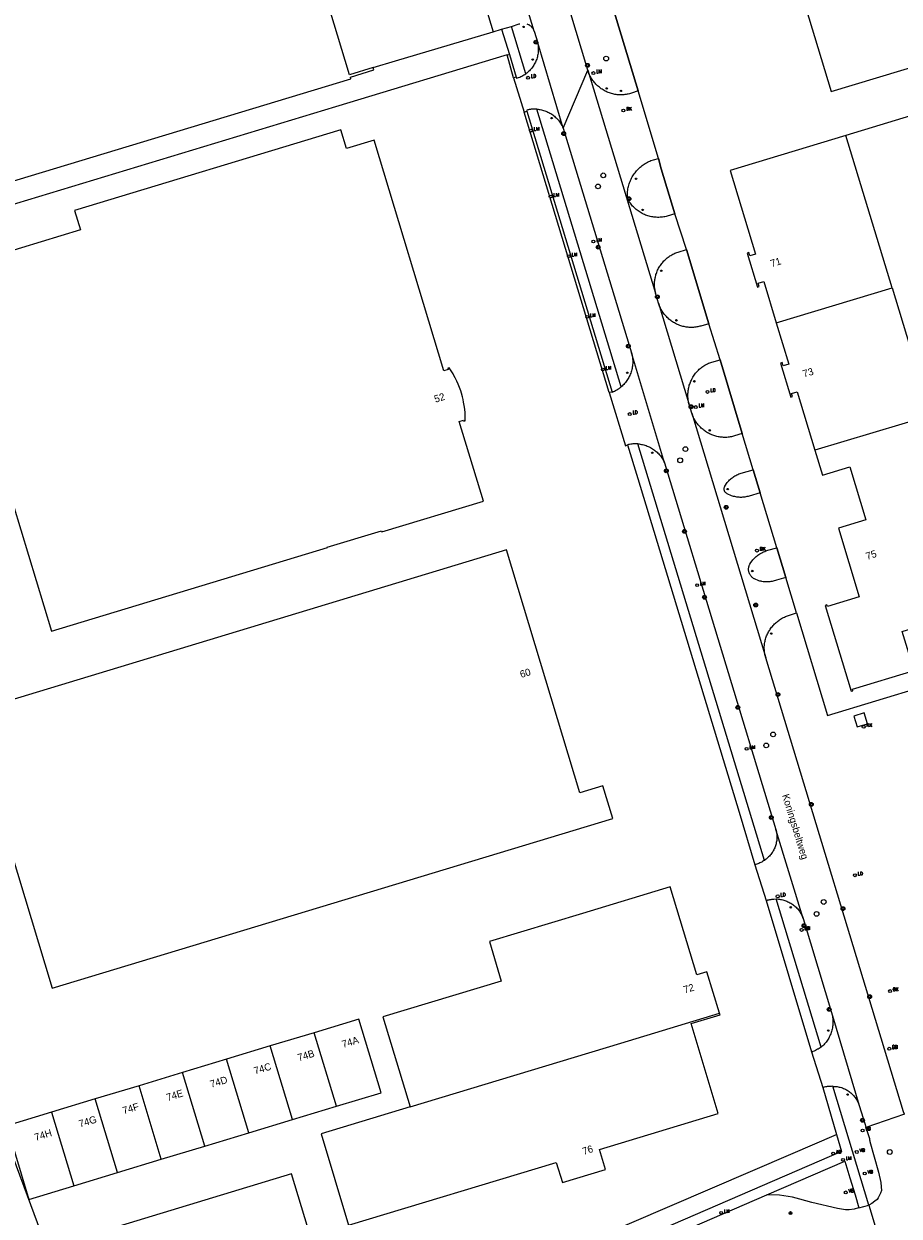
# Model space of a CAD drawing. Header units: metres. Extents: x 138165 to 154469, y 480134 to 494189.
# Tile 626 of 656: x 147363 to 147516, y 486841 to 487048. Entities that reach past the tile are written whole.
import ezdxf

# ---------------------------------------------------------------- set-up
doc = ezdxf.new("R2010")
doc.units = ezdxf.units.M
doc.header["$LTSCALE"] = 0.001
doc.header["$MEASUREMENT"] = 0
for name, color, linetype, lineweight in [('Level 5', 7, 'Continuous', 0), ('TOP-L-terrein schutting raster hek leuning', 7, 'Continuous', 0), ('TOP-L-topo objecten punt', 7, 'Continuous', 0), ('TOP-L-topo objecten vlak', 7, 'Continuous', 0), ('TOP-T-topo huisnummering naamgeving', 7, 'Continuous', 0), ('TOP-V-verharding beton', 7, 'Continuous', 0)]:
    doc.layers.add(name, color=color, linetype=linetype, lineweight=lineweight)
doc.styles.add('Style-INTL_ISO', font='INTL_ISO.shx')
doc.styles.add('Style-STANDARD', font='STANDARD.shx')

# ---------------------------------------------------------------- blocks, each defined once
blk = doc.blocks.new('24')
at = {"layer": 'TOP-L-topo objecten punt', "color": 7, "linetype": 'Continuous', "lineweight": 0}
for radius in [0.025, 0.0182, 0.0115, 0.005]:
    blk.add_circle((0, 0), radius, dxfattribs=at)
blk = doc.blocks.new('39')
at = {"layer": 'TOP-L-topo objecten punt', "color": 7, "linetype": 'Continuous', "lineweight": 0}
for p, q in [((0.0175, 0.0175), (-0.0175, 0.0175)), ((-0.0175, 0.0175), (-0.0175, -0.0175)), ((0.0175, 0.0175), (0.0175, -0.0175)), ((0.0175, -0.0175), (-0.0175, -0.0175))]:
    blk.add_line(p, q, dxfattribs=at)
blk.add_circle((0, 0), 0.0332, dxfattribs=at)
blk = doc.blocks.new('*U13')
at = {"layer": 'Level 5', "color": 7, "linetype": 'Continuous', "lineweight": 0}
blk.add_circle((0, 0), 0.0415, dxfattribs=at)
blk = doc.blocks.new('150')
at = {"layer": 'Level 5', "color": 7, "linetype": 'Continuous', "lineweight": 0}
blk.add_blockref('*U13', (0, 0), dxfattribs=at)
blk = doc.blocks.new('72')
at = {"layer": 'TOP-L-topo objecten punt', "color": 7, "linetype": 'Continuous', "lineweight": 0}
blk.add_circle((0, 0), 0.025, dxfattribs=at)
at = {"layer": 'TOP-L-topo objecten punt', "color": 7, "linetype": 'Continuous', "lineweight": 0, "style": 'Style-STANDARD'}
blk.add_text('BK', height=0.06, dxfattribs=at).set_placement((0.0483, 0))
blk = doc.blocks.new('121')
at = {"layer": 'TOP-L-topo objecten punt', "color": 7, "linetype": 'Continuous', "lineweight": 0}
blk.add_circle((0, 0), 0.025, dxfattribs=at)
at = {"layer": 'TOP-L-topo objecten punt', "color": 7, "linetype": 'Continuous', "lineweight": 0, "style": 'Style-STANDARD'}
blk.add_text('LD', height=0.06, dxfattribs=at).set_placement((0.0483, 0))
blk = doc.blocks.new('10')
at = {"layer": 'TOP-L-topo objecten punt', "linetype": 'Continuous', "lineweight": 0}
blk.add_circle((0, 0), 0.0125, dxfattribs=at)
blk = doc.blocks.new('16')
at = {"layer": 'TOP-L-topo objecten punt', "color": 7, "linetype": 'Continuous', "lineweight": 0}
blk.add_circle((0, 0), 0.025, dxfattribs=at)
at = {"layer": 'TOP-L-topo objecten punt', "color": 7, "linetype": 'Continuous', "lineweight": 0, "style": 'Style-STANDARD'}
blk.add_text('LM', height=0.06, dxfattribs=at).set_placement((0.0483, 0))
blk = doc.blocks.new('119')
at = {"layer": 'TOP-L-topo objecten punt', "color": 7, "linetype": 'Continuous', "lineweight": 0}
blk.add_circle((0, 0), 0.025, dxfattribs=at)
at = {"layer": 'TOP-L-topo objecten punt', "color": 7, "linetype": 'Continuous', "lineweight": 0, "style": 'Style-STANDARD'}
blk.add_text('KK', height=0.06, dxfattribs=at).set_placement((0.0483, 0))
blk = doc.blocks.new('14')
at = {"layer": 'TOP-L-topo objecten punt', "color": 7, "linetype": 'Continuous', "lineweight": 0}
blk.add_circle((0, 0), 0.025, dxfattribs=at)
at = {"layer": 'TOP-L-topo objecten punt', "color": 7, "linetype": 'Continuous', "lineweight": 0, "style": 'Style-STANDARD'}
blk.add_text('VB', height=0.06, dxfattribs=at).set_placement((0.0483, 0))
blk = doc.blocks.new('175')
at = {"layer": 'TOP-L-topo objecten punt', "color": 7, "linetype": 'Continuous', "lineweight": 0}
blk.add_circle((0, 0), 0.025, dxfattribs=at)
at = {"layer": 'TOP-L-topo objecten punt', "color": 7, "linetype": 'Continuous', "lineweight": 0, "style": 'Style-STANDARD'}
blk.add_text('SB', height=0.06, dxfattribs=at).set_placement((0.0483, 0))
blk = doc.blocks.new('11')
at = {"layer": 'TOP-L-topo objecten punt', "color": 7, "linetype": 'Continuous', "lineweight": 0}
blk.add_circle((0, 0), 0.025, dxfattribs=at)
at = {"layer": 'TOP-L-topo objecten punt', "color": 7, "linetype": 'Continuous', "lineweight": 0, "style": 'Style-STANDARD'}
blk.add_text('AB', height=0.06, dxfattribs=at).set_placement((0.0483, 0))

msp = doc.modelspace()

# ---------------------------------------------------------------- linework, layer by layer
at = {"layer": 'TOP-L-terrein schutting raster hek leuning', "flags": 128}
msp.add_lwpolyline([(147497.77, 486945.93), (147495.89, 486952.11), (147494.33, 486957.27), (147491.43, 486966.85), (147490.25, 486970.84), (147488.34, 486977.14), (147484.49, 486989.98), (147482.55, 486996.24), (147478.66, 487009.16), (147476.61, 487015.35), (147474.23, 487023.19), (147473.75, 487024.97), (147473.74, 487024.99), (147470.25, 487036.73), (147457.16, 487079.79), (147454.88, 487087.4), (147452.17, 487096.26), (147450.24, 487102.84)], dxfattribs=at)
at = {"layer": 'TOP-L-topo objecten vlak', "flags": 128}
for points in [[(147497.77, 486945.93), (147503.15, 486928.1), (147519.99, 486933.18), (147563.85, 487181.63)], [(147404.28, 487120.45), (147396.28, 487118.03), (147394.72, 487123.16), (147313.25, 487098.49), (147338.77, 487014.19), (147420.25, 487038.86), (147420.17, 487039.13), (147424.27, 487040.38), (147424.15, 487040.79), (147420.04, 487039.54), (147409.93, 487072.95), (147406.29, 487084.98), (147414.28, 487087.4), (147404.28, 487120.45)], [(147503.82, 487036.61), (147540.18, 487047.62), (147552.7, 487118.54), (147485.2, 487098.1), (147503.82, 487036.61)], [(147452.12, 487047.16), (147436.47, 487098.72)], [(147431.99, 487091.28), (147431.88, 487091.25), (147435.2, 487080.41), (147434.92, 487080.3), (147444.99, 487047), (147446.48, 487047.46)], [(147457.16, 487079.79), (147470.25, 487036.73)], [(147461.47, 487040.33), (147452.08, 487071.52), (147451.87, 487072.22)], [(147446.48, 487047.46), (147448.18, 487047.95)], [(147446.48, 487047.46), (147447.82, 487043.07)], [(147448.18, 487047.95), (147449.52, 487048.39), (147449.63, 487048.43)], [(147450.69, 487039.73), (147448.18, 487047.95)], [(147450.85, 487048.41), (147450.96, 487048.37), (147451.08, 487048.32), (147451.19, 487048.27), (147451.3, 487048.2), (147451.4, 487048.13), (147451.5, 487048.06), (147451.59, 487047.98), (147451.68, 487047.89), (147451.76, 487047.8), (147451.84, 487047.7), (147451.91, 487047.6), (147451.97, 487047.49), (147452.03, 487047.39), (147452.08, 487047.27), (147452.12, 487047.16)], [(147452.12, 487047.16), (147452.75, 487045.09)], [(147452.75, 487045.09), (147452.79, 487044.89), (147452.82, 487044.69), (147452.84, 487044.49), (147452.86, 487044.29), (147452.86, 487044.08), (147452.86, 487043.88), (147452.85, 487043.68), (147452.84, 487043.48), (147452.81, 487043.28), (147452.78, 487043.08), (147452.74, 487042.88), (147452.7, 487042.68), (147452.64, 487042.49), (147452.58, 487042.29), (147452.51, 487042.1), (147452.43, 487041.92), (147452.35, 487041.73), (147452.26, 487041.55), (147452.16, 487041.38), (147452.06, 487041.2), (147451.95, 487041.03), (147451.83, 487040.87), (147451.71, 487040.71), (147451.58, 487040.55), (147451.44, 487040.4), (147451.3, 487040.26), (147451.16, 487040.11), (147451.01, 487039.98), (147450.85, 487039.85), (147450.69, 487039.73)], [(147457.16, 487030.28), (147452.75, 487045.09)], [(147447.42, 487043.03), (147417.56, 487033.96), (147306.54, 487000.32), (147305.67, 487000.01)], [(147447.42, 487043.03), (147447.82, 487043.07)], [(147448.57, 487039.03), (147447.42, 487043.03)], [(147447.82, 487043.07), (147449, 487039.16)], [(147457.16, 487030.28), (147461.47, 487040.33)], [(147461.47, 487040.33), (147473.26, 487001.57)], [(147470.25, 487036.73), (147469.06, 487036.34), (147468.89, 487036.29), (147468.7, 487036.23), (147468.51, 487036.19), (147468.32, 487036.15), (147468.13, 487036.12), (147467.93, 487036.09), (147467.74, 487036.07), (147467.54, 487036.05), (147467.35, 487036.05), (147467.15, 487036.04), (147466.98, 487036.05), (147466.78, 487036.06), (147466.59, 487036.08), (147466.39, 487036.1), (147466.2, 487036.13), (147466.01, 487036.17), (147465.81, 487036.22), (147465.62, 487036.27), (147465.43, 487036.32), (147465.24, 487036.39), (147465.03, 487036.46), (147464.85, 487036.54), (147464.67, 487036.62), (147464.49, 487036.71), (147464.32, 487036.8), (147464.12, 487036.91), (147463.96, 487037.02), (147463.79, 487037.13), (147463.63, 487037.25), (147463.48, 487037.37), (147463.32, 487037.49), (147463.17, 487037.63), (147463.03, 487037.76), (147462.88, 487037.92), (147462.74, 487038.07), (147462.61, 487038.22), (147462.49, 487038.37), (147462.35, 487038.55), (147462.24, 487038.71), (147462.13, 487038.88), (147462.03, 487039.04), (147461.93, 487039.22), (147461.84, 487039.39), (147461.76, 487039.57), (147461.67, 487039.77), (147461.59, 487039.96), (147461.53, 487040.15), (147461.47, 487040.33)], [(147449, 487039.16), (147448.57, 487039.03)], [(147448.57, 487039.03), (147450.42, 487033.07)], [(147449, 487039.16), (147449.06, 487038.96), (147449.25, 487039.02), (147449.44, 487039.09), (147449.63, 487039.16), (147449.81, 487039.24), (147450, 487039.32), (147450.17, 487039.42), (147450.35, 487039.52), (147450.52, 487039.62), (147450.69, 487039.73)], [(147500.96, 486974.22), (147502.28, 486969.87), (147507.07, 486971.32), (147509.84, 486962.15), (147505.06, 486960.7), (147508.68, 486948.72), (147503.15, 486947.05), (147503.06, 486947.34), (147502.76, 486947.24), (147507.28, 486932.3), (147507.58, 486932.4), (147507.5, 486932.68), (147518.23, 486935.93), (147516.17, 486942.73), (147521.98, 486944.49), (147538.62, 487038.77), (147506.33, 487028.99)], [(147473.75, 487024.97), (147473.74, 487024.99), (147470.25, 487036.73)], [(147450.42, 487033.07), (147450.84, 487033.19)], [(147465.2, 486984.25), (147450.42, 487033.07)], [(147452.62, 487033.57), (147452.51, 487033.58), (147452.39, 487033.59), (147452.27, 487033.59), (147452.16, 487033.59), (147451.92, 487033.58), (147451.81, 487033.57), (147451.69, 487033.56), (147451.59, 487033.54), (147451.48, 487033.53), (147451.36, 487033.51), (147451.25, 487033.48), (147451.13, 487033.46), (147451.02, 487033.43), (147450.91, 487033.4), (147450.8, 487033.36), (147450.84, 487033.19)], [(147450.84, 487033.19), (147465.68, 486984.34)], [(147452.62, 487033.57), (147452.82, 487033.56), (147453.01, 487033.53), (147453.21, 487033.5), (147453.4, 487033.46), (147453.59, 487033.41), (147453.78, 487033.36), (147453.97, 487033.3), (147454.15, 487033.23), (147454.34, 487033.15), (147454.52, 487033.07), (147454.69, 487032.98), (147454.86, 487032.89), (147455.03, 487032.79), (147455.2, 487032.68), (147455.36, 487032.57), (147455.52, 487032.45), (147455.67, 487032.33), (147455.82, 487032.2), (147455.96, 487032.06), (147456.1, 487031.92), (147456.23, 487031.78), (147456.36, 487031.63), (147456.48, 487031.47), (147456.6, 487031.31), (147456.71, 487031.15), (147456.81, 487030.98), (147456.91, 487030.81), (147457, 487030.64), (147457.09, 487030.46), (147457.16, 487030.28)], [(147467.26, 486985.25), (147452.62, 487033.57)], [(147439.97, 486982.01), (147439.87, 486982.62), (147439.77, 486983.08), (147439.67, 486983.54), (147439.5, 486984.14), (147439.36, 486984.59), (147439.15, 486985.17), (147438.92, 486985.75), (147438.68, 486986.27), (147438.4, 486986.83), (147438.18, 486987.24), (147438.03, 486987.51), (147437.7, 486988.04), (147437.33, 486988.58), (147437.11, 486988.51), (147437.18, 486988.3), (147436.43, 486988.07), (147424.29, 487028.16), (147419.51, 487026.71), (147418.52, 487029.98), (147372.2, 487015.96), (147373.23, 487012.56), (147349.23, 487005.29)], [(147457.16, 487030.28), (147469.08, 486991.19)], [(147506.33, 487028.99), (147486.22, 487022.91), (147490.63, 487008.35), (147489.67, 487008.06), (147489.5, 487008.64), (147489.19, 487008.54), (147490.99, 487002.61), (147491.29, 487002.7), (147491.12, 487003.28), (147492.08, 487003.57), (147494.24, 486996.41)], [(147514.39, 487002.48), (147506.33, 487028.99)], [(147476.61, 487015.35), (147475.29, 487014.95), (147475.08, 487014.89), (147474.88, 487014.85), (147474.67, 487014.81), (147474.46, 487014.78), (147474.24, 487014.76), (147474.03, 487014.75), (147473.82, 487014.74), (147473.61, 487014.74), (147473.39, 487014.75), (147473.18, 487014.76), (147472.97, 487014.79), (147472.76, 487014.82), (147472.55, 487014.85), (147472.34, 487014.9), (147472.14, 487014.95), (147471.93, 487015.01), (147471.73, 487015.08), (147471.53, 487015.15), (147471.33, 487015.23), (147471.14, 487015.32), (147470.95, 487015.42), (147470.76, 487015.52), (147470.58, 487015.63), (147470.4, 487015.74), (147470.22, 487015.86), (147470.05, 487015.99), (147469.89, 487016.12), (147469.73, 487016.26), (147469.57, 487016.4), (147469.42, 487016.55), (147469.27, 487016.71), (147469.13, 487016.87), (147469, 487017.03), (147468.87, 487017.2), (147468.74, 487017.38), (147468.63, 487017.56), (147468.52, 487017.74), (147468.41, 487017.92), (147468.39, 487018.14), (147468.38, 487018.36), (147468.38, 487018.59), (147468.38, 487018.81), (147468.39, 487019.03), (147468.4, 487019.25), (147468.43, 487019.47), (147468.46, 487019.69), (147468.5, 487019.91), (147468.55, 487020.12), (147468.61, 487020.34), (147468.67, 487020.55), (147468.74, 487020.76), (147468.82, 487020.97), (147468.9, 487021.17), (147468.99, 487021.37), (147469.09, 487021.57), (147469.19, 487021.77), (147469.3, 487021.96), (147469.42, 487022.14), (147469.55, 487022.33), (147469.68, 487022.51), (147469.81, 487022.68), (147469.95, 487022.85), (147470.1, 487023.01), (147470.26, 487023.17), (147470.42, 487023.33), (147470.58, 487023.48), (147470.75, 487023.62), (147470.92, 487023.76), (147471.1, 487023.89), (147471.29, 487024.01), (147471.47, 487024.13), (147471.66, 487024.24), (147471.86, 487024.34), (147472.06, 487024.44), (147472.26, 487024.53), (147472.46, 487024.62), (147472.67, 487024.69), (147472.88, 487024.76), (147473.75, 487024.97)], [(147473.75, 487024.97), (147474.23, 487023.19), (147476.61, 487015.35)], [(147478.66, 487009.16), (147476.61, 487015.35)], [(147473.26, 487001.57), (147473.22, 487001.72), (147473.19, 487001.89), (147473.16, 487002.06), (147473.13, 487002.23), (147473.11, 487002.39), (147473.09, 487002.56), (147473.08, 487002.73), (147473.07, 487002.91), (147473.07, 487003.08), (147473.08, 487003.26), (147473.08, 487003.41), (147473.1, 487003.58), (147473.11, 487003.76), (147473.13, 487003.91), (147473.16, 487004.08), (147473.19, 487004.25), (147473.23, 487004.42), (147473.28, 487004.61), (147473.33, 487004.8), (147473.4, 487004.99), (147473.46, 487005.17), (147473.54, 487005.36), (147473.61, 487005.54), (147473.7, 487005.71), (147473.79, 487005.89), (147473.89, 487006.06), (147473.99, 487006.23), (147474.1, 487006.39), (147474.21, 487006.55), (147474.33, 487006.71), (147474.45, 487006.86), (147474.58, 487007.01), (147474.71, 487007.16), (147474.85, 487007.3), (147474.99, 487007.43), (147475.14, 487007.56), (147475.29, 487007.69), (147475.44, 487007.81), (147475.6, 487007.92), (147475.76, 487008.03), (147475.91, 487008.13), (147476.08, 487008.23), (147476.25, 487008.32), (147476.43, 487008.41), (147476.61, 487008.49), (147476.79, 487008.57), (147476.97, 487008.64), (147477.16, 487008.71), (147478.66, 487009.16)], [(147478.66, 487009.16), (147482.55, 486996.24)], [(147473.77, 486999.81), (147473.26, 487001.57)], [(147494.24, 486996.41), (147514.39, 487002.48)], [(147514.39, 487002.48), (147521.14, 486980.29), (147500.96, 486974.22)], [(147305.67, 487000.01), (147333.83, 486924.59), (147354.06, 486871.03), (147379.71, 486802.01)], [(147473.77, 486999.81), (147479.05, 486982.34)], [(147482.55, 486996.24), (147481.13, 486995.84), (147480.94, 486995.79), (147480.77, 486995.75), (147480.61, 486995.71), (147480.41, 486995.68), (147480.24, 486995.65), (147480.05, 486995.63), (147479.85, 486995.61), (147479.68, 486995.6), (147479.5, 486995.6), (147479.31, 486995.6), (147479.11, 486995.61), (147478.94, 486995.62), (147478.77, 486995.64), (147478.57, 486995.67), (147478.4, 486995.7), (147478.21, 486995.74), (147478.02, 486995.78), (147477.83, 486995.84), (147477.64, 486995.9), (147477.45, 486995.96), (147477.27, 486996.03), (147477.08, 486996.11), (147476.91, 486996.19), (147476.73, 486996.28), (147476.56, 486996.38), (147476.39, 486996.48), (147476.22, 486996.58), (147476.05, 486996.69), (147475.89, 486996.81), (147475.74, 486996.93), (147475.59, 486997.06), (147475.44, 486997.19), (147475.3, 486997.33), (147475.16, 486997.47), (147475.02, 486997.61), (147474.89, 486997.76), (147474.77, 486997.92), (147474.65, 486998.08), (147474.54, 486998.24), (147474.43, 486998.4), (147474.33, 486998.57), (147474.23, 486998.74), (147474.14, 486998.92), (147474.05, 486999.1), (147473.97, 486999.28), (147473.91, 486999.44), (147473.84, 486999.63), (147473.77, 486999.81)], [(147484.49, 486989.98), (147482.55, 486996.24)], [(147494.24, 486996.41), (147496.42, 486989.21), (147495.47, 486988.92), (147495.29, 486989.49), (147494.99, 486989.4), (147496.78, 486983.47), (147497.09, 486983.56), (147496.92, 486984.13), (147497.87, 486984.42), (147500.96, 486974.22)], [(147469.08, 486991.19), (147469.13, 486990.98), (147469.18, 486990.78), (147469.21, 486990.57), (147469.24, 486990.36), (147469.27, 486990.15), (147469.28, 486989.94), (147469.29, 486989.73), (147469.29, 486989.52), (147469.28, 486989.3), (147469.26, 486989.09), (147469.24, 486988.88), (147469.21, 486988.67), (147469.17, 486988.47), (147469.12, 486988.26), (147469.07, 486988.05), (147469, 486987.85), (147468.93, 486987.65), (147468.86, 486987.46), (147468.77, 486987.26), (147468.68, 486987.07), (147468.58, 486986.88), (147468.48, 486986.7), (147468.37, 486986.52), (147468.25, 486986.34), (147468.13, 486986.17), (147468, 486986), (147467.86, 486985.84), (147467.72, 486985.68), (147467.57, 486985.53), (147467.42, 486985.39), (147467.26, 486985.25)], [(147474.84, 486972.04), (147469.08, 486991.19)], [(147479.05, 486982.34), (147479, 486982.53), (147478.97, 486982.7), (147478.94, 486982.88), (147478.92, 486983.05), (147478.9, 486983.23), (147478.89, 486983.41), (147478.88, 486983.58), (147478.88, 486983.76), (147478.88, 486983.94), (147478.88, 486984.12), (147478.9, 486984.29), (147478.91, 486984.47), (147478.94, 486984.65), (147478.96, 486984.82), (147479, 486985), (147479.03, 486985.17), (147479.08, 486985.35), (147479.13, 486985.54), (147479.19, 486985.73), (147479.26, 486985.92), (147479.33, 486986.1), (147479.4, 486986.26), (147479.48, 486986.44), (147479.57, 486986.62), (147479.66, 486986.8), (147479.76, 486986.97), (147479.87, 486987.14), (147479.98, 486987.3), (147480.1, 486987.46), (147480.22, 486987.62), (147480.34, 486987.77), (147480.46, 486987.9), (147480.6, 486988.05), (147480.72, 486988.17), (147480.87, 486988.31), (147481.02, 486988.44), (147481.17, 486988.57), (147481.33, 486988.69), (147481.47, 486988.79), (147481.63, 486988.9), (147481.8, 486989.01), (147481.97, 486989.11), (147482.15, 486989.2), (147482.32, 486989.29), (147482.48, 486989.37), (147482.67, 486989.44), (147482.85, 486989.52), (147483.04, 486989.58), (147484.49, 486989.98)], [(147484.49, 486989.98), (147488.34, 486977.14)], [(147465.68, 486984.34), (147465.2, 486984.25)], [(147465.68, 486984.34), (147465.89, 486984.43), (147466.01, 486984.48), (147466.11, 486984.53), (147466.3, 486984.62), (147466.4, 486984.67), (147466.51, 486984.74), (147466.7, 486984.85), (147466.9, 486984.98), (147467.07, 486985.1), (147467.16, 486985.17), (147467.26, 486985.25)], [(147465.2, 486984.25), (147468.03, 486974.98), (147468.39, 486975.16)], [(147479.56, 486980.7), (147479.05, 486982.34)], [(147361.49, 486964.79), (147368.16, 486942.76), (147416.17, 486957.3), (147416.14, 486957.37), (147425.59, 486960.23), (147425.65, 486960.02), (147443.3, 486965.37), (147439.1, 486979.26), (147439.85, 486979.49), (147439.91, 486979.27), (147440.13, 486979.34), (147440.14, 486979.96), (147440.12, 486980.43), (147440.11, 486980.74), (147440.05, 486981.37), (147439.97, 486982.01)], [(147479.56, 486980.7), (147492.42, 486938.11)], [(147488.34, 486977.14), (147487.01, 486976.71), (147486.84, 486976.66), (147486.64, 486976.61), (147486.45, 486976.57), (147486.26, 486976.54), (147486.06, 486976.51), (147485.86, 486976.49), (147485.67, 486976.47), (147485.49, 486976.47), (147485.29, 486976.47), (147485.09, 486976.47), (147484.9, 486976.48), (147484.7, 486976.5), (147484.5, 486976.52), (147484.33, 486976.55), (147484.14, 486976.58), (147483.94, 486976.62), (147483.77, 486976.67), (147483.58, 486976.72), (147483.39, 486976.78), (147483.2, 486976.85), (147483.02, 486976.92), (147482.83, 486977), (147482.65, 486977.09), (147482.48, 486977.18), (147482.3, 486977.27), (147482.14, 486977.38), (147481.97, 486977.48), (147481.82, 486977.58), (147481.66, 486977.7), (147481.51, 486977.82), (147481.36, 486977.95), (147481.21, 486978.08), (147481.07, 486978.22), (147480.93, 486978.36), (147480.79, 486978.51), (147480.68, 486978.64), (147480.55, 486978.8), (147480.44, 486978.96), (147480.32, 486979.12), (147480.21, 486979.28), (147480.11, 486979.45), (147480.01, 486979.63), (147479.93, 486979.78), (147479.84, 486979.96), (147479.76, 486980.14), (147479.69, 486980.33), (147479.62, 486980.51), (147479.56, 486980.7)], [(147490.25, 486970.84), (147488.34, 486977.14)], [(147470.19, 486975.36), (147470.01, 486975.36), (147469.83, 486975.36), (147469.65, 486975.36), (147469.47, 486975.35), (147469.29, 486975.33), (147469.11, 486975.31), (147468.93, 486975.28), (147468.75, 486975.25), (147468.57, 486975.21), (147468.39, 486975.16)], [(147468.39, 486975.16), (147470.17, 486969.31), (147487.81, 486911.29), (147490.53, 486902.13)], [(147470.19, 486975.36), (147470.4, 486975.33), (147470.6, 486975.3), (147470.8, 486975.26), (147471.01, 486975.22), (147471.2, 486975.17), (147471.4, 486975.11), (147471.6, 486975.04), (147471.79, 486974.97), (147471.98, 486974.89), (147472.17, 486974.8), (147472.35, 486974.7), (147472.53, 486974.6), (147472.71, 486974.49), (147472.88, 486974.38), (147473.05, 486974.26), (147473.21, 486974.14), (147473.37, 486974), (147473.52, 486973.87), (147473.67, 486973.72), (147473.82, 486973.58), (147473.95, 486973.42), (147474.09, 486973.26), (147474.21, 486973.1), (147474.33, 486972.93), (147474.45, 486972.76), (147474.56, 486972.59), (147474.66, 486972.41), (147474.75, 486972.22), (147474.84, 486972.04)], [(147492.19, 486902.89), (147470.19, 486975.36)], [(147474.84, 486972.04), (147494.19, 486908.25)], [(147491.43, 486966.85), (147489.52, 486966.26), (147489.34, 486966.21), (147489.15, 486966.16), (147488.96, 486966.12), (147488.77, 486966.09), (147488.57, 486966.06), (147488.38, 486966.05), (147488.18, 486966.04), (147487.99, 486966.04), (147487.79, 486966.05), (147487.6, 486966.06), (147487.4, 486966.09), (147487.21, 486966.12), (147487.02, 486966.16), (147486.83, 486966.21), (147486.64, 486966.26), (147486.46, 486966.32), (147485.73, 486966.65), (147485.69, 486966.67), (147485.65, 486966.7), (147485.57, 486966.75), (147485.49, 486966.81), (147485.46, 486966.84), (147485.42, 486966.88), (147485.39, 486966.92), (147485.36, 486966.95), (147485.33, 486967), (147485.31, 486967.03), (147485.29, 486967.08), (147485.27, 486967.12), (147485.25, 486967.17), (147485.23, 486967.22), (147485.21, 486967.27), (147485.2, 486967.31), (147485.2, 486967.36), (147485.19, 486967.41), (147485.18, 486967.51), (147485.18, 486967.55), (147485.19, 486967.66), (147485.2, 486967.7), (147485.23, 486967.8), (147485.24, 486967.85), (147485.26, 486967.89), (147485.28, 486967.93), (147485.3, 486967.98), (147485.73, 486968.62), (147485.86, 486968.77), (147486, 486968.91), (147486.14, 486969.06), (147486.29, 486969.19), (147486.42, 486969.31), (147486.58, 486969.43), (147486.74, 486969.55), (147486.9, 486969.66), (147487.06, 486969.76), (147487.23, 486969.85), (147487.41, 486969.95), (147487.59, 486970.03), (147487.77, 486970.11), (147487.96, 486970.18), (147488.13, 486970.23), (147490.25, 486970.84)], [(147490.25, 486970.84), (147491.43, 486966.85)], [(147494.33, 486957.27), (147491.43, 486966.85)], [(147353.78, 486928.56), (147368.29, 486880.64), (147465.83, 486910.18), (147464.1, 486915.87), (147460.1, 486914.66), (147447.31, 486956.88), (147353.78, 486928.56)], [(147495.89, 486952.11), (147494.29, 486951.63), (147494.11, 486951.57), (147493.91, 486951.51), (147493.72, 486951.46), (147493.52, 486951.42), (147493.33, 486951.39), (147493.15, 486951.36), (147492.95, 486951.34), (147492.75, 486951.33), (147492.57, 486951.33), (147492.37, 486951.34), (147492.17, 486951.35), (147491.97, 486951.37), (147491.77, 486951.4), (147491.6, 486951.43), (147491.4, 486951.47), (147491.21, 486951.53), (147490.48, 486951.85), (147490.39, 486951.89), (147490.31, 486951.94), (147490.23, 486952), (147490.15, 486952.06), (147490.07, 486952.12), (147490, 486952.19), (147489.93, 486952.26), (147489.87, 486952.34), (147489.81, 486952.41), (147489.75, 486952.49), (147489.7, 486952.58), (147489.65, 486952.66), (147489.61, 486952.75), (147489.57, 486952.84), (147489.54, 486952.93), (147489.51, 486953.03), (147489.49, 486953.12), (147489.47, 486953.22), (147489.45, 486953.32), (147489.45, 486953.41), (147489.44, 486953.51), (147489.44, 486953.61), (147489.45, 486953.71), (147489.46, 486953.81), (147489.48, 486953.9), (147489.5, 486954), (147489.53, 486954.09), (147489.56, 486954.19), (147489.6, 486954.28), (147489.64, 486954.37), (147489.68, 486954.46), (147489.73, 486954.54), (147490.19, 486955.18), (147490.33, 486955.33), (147490.46, 486955.47), (147490.6, 486955.6), (147490.76, 486955.73), (147490.92, 486955.87), (147491.07, 486955.98), (147491.22, 486956.09), (147491.38, 486956.19), (147491.54, 486956.29), (147491.72, 486956.39), (147491.89, 486956.48), (147492.06, 486956.56), (147492.25, 486956.64), (147492.43, 486956.71), (147492.63, 486956.78), (147492.81, 486956.83), (147494.33, 486957.27)], [(147494.33, 486957.27), (147495.89, 486952.11)], [(147497.77, 486945.93), (147495.89, 486952.11)], [(147492.42, 486938.11), (147492.36, 486938.31), (147492.32, 486938.5), (147492.28, 486938.69), (147492.24, 486938.88), (147492.21, 486939.07), (147492.19, 486939.27), (147492.18, 486939.46), (147492.17, 486939.65), (147492.17, 486939.85), (147492.17, 486940.04), (147492.19, 486940.24), (147492.2, 486940.43), (147492.23, 486940.63), (147492.26, 486940.82), (147492.3, 486941.01), (147492.34, 486941.2), (147492.39, 486941.39), (147492.45, 486941.58), (147492.52, 486941.77), (147492.58, 486941.93), (147492.65, 486942.1), (147492.73, 486942.28), (147492.82, 486942.46), (147492.92, 486942.64), (147493.02, 486942.81), (147493.11, 486942.96), (147493.22, 486943.13), (147493.33, 486943.29), (147493.45, 486943.45), (147493.58, 486943.6), (147493.7, 486943.74), (147493.83, 486943.88), (147493.97, 486944.03), (147494.1, 486944.15), (147494.25, 486944.28), (147494.4, 486944.41), (147494.54, 486944.52), (147494.7, 486944.64), (147494.84, 486944.74), (147495.01, 486944.85), (147495.18, 486944.96), (147495.36, 486945.05), (147495.51, 486945.14), (147495.69, 486945.22), (147495.87, 486945.31), (147496.06, 486945.38), (147496.23, 486945.44), (147496.41, 486945.51), (147497.77, 486945.93)], [(147516.54, 486858.72), (147516.4, 486859.16), (147492.42, 486938.11)], [(147508.32, 486926.09), (147510.13, 486926.64), (147509.55, 486928.55), (147507.74, 486928), (147508.32, 486926.09)], [(147494.19, 486908.25), (147494.24, 486908.06), (147494.28, 486907.88), (147494.31, 486907.69), (147494.33, 486907.5), (147494.35, 486907.31), (147494.36, 486907.12), (147494.36, 486906.93), (147494.36, 486906.74), (147494.35, 486906.55), (147494.33, 486906.36), (147494.3, 486906.17), (147494.26, 486905.98), (147494.22, 486905.79), (147494.17, 486905.61), (147494.11, 486905.43), (147494.05, 486905.25), (147493.98, 486905.07), (147493.9, 486904.9), (147493.82, 486904.72), (147493.73, 486904.56), (147493.63, 486904.39), (147493.53, 486904.23), (147493.42, 486904.08), (147493.3, 486903.92), (147493.18, 486903.78), (147493.05, 486903.63), (147492.92, 486903.5), (147492.79, 486903.36), (147492.64, 486903.24), (147492.49, 486903.12), (147492.34, 486903), (147492.19, 486902.89)], [(147498.94, 486892.77), (147494.19, 486908.25)], [(147492.19, 486902.89), (147492.03, 486902.79), (147491.88, 486902.7), (147491.72, 486902.6), (147491.56, 486902.52), (147491.39, 486902.44), (147491.22, 486902.37), (147491.05, 486902.3), (147490.88, 486902.24), (147490.71, 486902.18), (147490.53, 486902.13)], [(147490.53, 486902.13), (147492.48, 486895.9)], [(147484.39, 486876.29), (147482.19, 486883.51), (147480.45, 486882.99), (147475.82, 486898.28), (147460.54, 486893.66), (147444.34, 486888.77), (147446.41, 486881.89), (147425.83, 486875.66), (147430.56, 486859.99)], [(147492.48, 486895.9), (147492.59, 486895.93), (147492.7, 486895.97), (147492.81, 486896), (147492.92, 486896.03), (147493.03, 486896.05), (147493.15, 486896.08), (147493.26, 486896.1), (147493.37, 486896.11), (147493.49, 486896.13), (147493.6, 486896.14), (147493.72, 486896.15), (147493.83, 486896.16), (147494.24, 486896.17)], [(147492.48, 486895.9), (147500.41, 486869.57)], [(147502.04, 486870.37), (147494.24, 486896.17)], [(147494.24, 486896.17), (147494.43, 486896.17), (147494.62, 486896.15), (147494.81, 486896.13), (147495, 486896.1), (147495.19, 486896.07), (147495.38, 486896.03), (147495.57, 486895.97), (147495.75, 486895.92), (147495.93, 486895.85), (147496.11, 486895.78), (147496.29, 486895.7), (147496.46, 486895.62), (147496.64, 486895.53), (147496.8, 486895.43), (147496.96, 486895.33), (147497.12, 486895.22), (147497.28, 486895.1), (147497.43, 486894.98), (147497.57, 486894.85), (147497.71, 486894.72), (147497.85, 486894.58), (147497.98, 486894.43), (147498.1, 486894.29), (147498.22, 486894.13), (147498.33, 486893.98), (147498.44, 486893.82), (147498.54, 486893.65), (147498.63, 486893.48), (147498.72, 486893.31), (147498.8, 486893.13), (147498.87, 486892.96), (147498.94, 486892.77)], [(147498.94, 486892.77), (147504.01, 486875.85)], [(147417.73, 486860.11), (147425.51, 486862.47), (147421.64, 486875.27), (147413.85, 486872.91)], [(147430.56, 486859.99), (147415.07, 486855.29), (147419.86, 486839.41), (147455.99, 486850.34), (147457.06, 486846.87), (147464.55, 486849.13), (147463.5, 486852.61), (147484.15, 486858.84), (147479.43, 486874.49), (147484.47, 486876.02), (147484.39, 486876.29)], [(147430.56, 486859.99), (147467.22, 486871.09), (147484.39, 486876.29)], [(147504.01, 486875.85), (147504.04, 486875.64), (147504.07, 486875.43), (147504.09, 486875.22), (147504.1, 486875.01), (147504.1, 486874.8), (147504.1, 486874.59), (147504.09, 486874.38), (147504.07, 486874.17), (147504.05, 486873.96), (147504.01, 486873.75), (147503.97, 486873.55), (147503.92, 486873.34), (147503.87, 486873.14), (147503.8, 486872.94), (147503.73, 486872.74), (147503.65, 486872.55), (147503.57, 486872.35), (147503.48, 486872.16), (147503.38, 486871.98), (147503.27, 486871.8), (147503.16, 486871.62), (147503.04, 486871.45), (147502.92, 486871.28), (147502.78, 486871.11), (147502.65, 486870.95), (147502.51, 486870.8), (147502.36, 486870.65), (147502.2, 486870.5), (147502.04, 486870.37)], [(147504.01, 486875.85), (147508.69, 486860.26)], [(147413.85, 486872.91), (147406.24, 486870.61)], [(147417.73, 486860.11), (147413.85, 486872.91)], [(147406.24, 486870.61), (147398.62, 486868.3)], [(147410.11, 486857.81), (147406.24, 486870.61)], [(147502.04, 486870.37), (147501.53, 486870.07), (147501.44, 486870.02), (147501.25, 486869.92), (147501.05, 486869.82), (147500.83, 486869.72), (147500.63, 486869.65), (147500.53, 486869.61), (147500.41, 486869.57)], [(147398.62, 486868.3), (147390.99, 486865.99)], [(147402.5, 486855.5), (147398.62, 486868.3)], [(147500.41, 486869.57), (147502.38, 486863.35)], [(147390.99, 486865.99), (147383.4, 486863.69)], [(147394.87, 486853.19), (147390.99, 486865.99)], [(147383.4, 486863.69), (147375.78, 486861.39)], [(147387.27, 486850.89), (147383.4, 486863.69)], [(147504.08, 486863.59), (147503.89, 486863.58), (147503.66, 486863.58), (147503.55, 486863.57), (147503.45, 486863.57), (147503.34, 486863.56), (147503.23, 486863.54), (147503.13, 486863.53), (147503.02, 486863.51), (147502.91, 486863.49), (147502.8, 486863.47), (147502.6, 486863.41), (147502.49, 486863.38), (147502.38, 486863.35)], [(147502.38, 486863.35), (147504.71, 486855.23)], [(147504.08, 486863.59), (147504.27, 486863.58), (147504.46, 486863.57), (147504.65, 486863.56), (147504.84, 486863.53), (147505.03, 486863.5), (147505.21, 486863.46), (147505.39, 486863.41), (147505.58, 486863.36), (147505.76, 486863.3), (147505.93, 486863.23), (147506.11, 486863.15), (147506.28, 486863.07), (147506.45, 486862.98), (147506.61, 486862.89), (147506.77, 486862.78), (147506.93, 486862.68), (147507.08, 486862.56), (147507.23, 486862.44), (147507.37, 486862.32), (147507.51, 486862.18), (147507.64, 486862.05), (147507.76, 486861.91), (147507.88, 486861.76), (147508, 486861.61), (147508.11, 486861.45), (147508.21, 486861.29), (147508.31, 486861.13), (147508.4, 486860.96), (147508.48, 486860.79), (147508.56, 486860.62), (147508.62, 486860.44), (147508.69, 486860.26)], [(147510.33, 486842.89), (147504.08, 486863.59)], [(147375.78, 486861.39), (147368.17, 486859.08)], [(147379.66, 486848.59), (147375.78, 486861.39)], [(147410.11, 486857.81), (147417.73, 486860.11)], [(147508.69, 486860.26), (147509.71, 486856.93), (147509.86, 486856.44)], [(147368.17, 486859.08), (147360.38, 486856.72), (147364.26, 486843.92), (147372.05, 486846.28)], [(147368.17, 486859.08), (147372.05, 486846.28)], [(147402.5, 486855.5), (147410.11, 486857.81)], [(147516.54, 486858.72), (147509.86, 486856.44)], [(147509.86, 486856.44), (147510.45, 486854.5), (147510.48, 486854.37), (147510.5, 486854.25), (147510.52, 486854.12), (147510.52, 486854), (147512.06, 486848.67), (147512.42, 486846.84), (147512.52, 486846.09), (147512.55, 486845.47), (147512.36, 486845.02), (147512.16, 486844.56), (147512, 486844.17), (147511.8, 486843.87), (147511.38, 486843.58), (147510.89, 486843.19), (147510.33, 486842.89)], [(147504.71, 486855.23), (147505.61, 486852.27), (147413.3, 486812.29), (147382.86, 486798.9), (147357.58, 486787.73)], [(147379.71, 486802.01), (147379.88, 486801.56), (147448.08, 486830.86), (147496.76, 486851.77), (147504.71, 486855.23)], [(147394.87, 486853.19), (147402.5, 486855.5)], [(147387.27, 486850.89), (147394.87, 486853.19)], [(147379.66, 486848.59), (147387.27, 486850.89)], [(147492.64, 486844.72), (147506.19, 486850.59), (147507.06, 486847.69), (147507.96, 486844.69), (147508.62, 486842.46)], [(147378.82, 486804.45), (147379.16, 486804.55), (147403.58, 486811.95), (147401.55, 486818.65), (147417.49, 486823.47), (147409.95, 486848.35), (147369.26, 486836.03), (147377.28, 486809.54), (147378.82, 486804.45)], [(147372.05, 486846.28), (147379.66, 486848.59)], [(147359.94, 486786.79), (147369.17, 486790.9), (147383.71, 486797.36), (147413.97, 486810.64), (147492.64, 486844.72)], [(147508.62, 486842.46), (147508.54, 486842.44), (147507.79, 486842.21), (147506.94, 486842.11), (147506.28, 486842.11), (147504.88, 486842.34), (147500.47, 486843.35), (147498.33, 486843.94), (147497.05, 486844.3), (147494.83, 486844.66), (147493.11, 486844.71), (147492.64, 486844.72)], [(147508.62, 486842.46), (147510.33, 486842.89)], [(147510.33, 486842.89), (147511.47, 486839.24)]]:
    msp.add_lwpolyline(points, dxfattribs=at)
at = {"layer": 'TOP-V-verharding beton', "flags": 128}
for points in [[(147428.04, 487041.97), (147444.99, 487047)], [(147424.15, 487040.79), (147428.04, 487041.97)]]:
    msp.add_lwpolyline(points, dxfattribs=at)

# ---------------------------------------------------------------- block references
at = {"layer": 'TOP-L-topo objecten punt', "xscale": 10, "yscale": 10, "zscale": 10}
for name, p in [('10', (147450.29, 487047.88)), ('39', (147452.43, 487045.21)), ('150', (147464.66, 487042.37)), ('10', (147451.88, 487042.2)), ('39', (147461.41, 487041.19)), ('16', (147462.44, 487039.84)), ('121', (147451.08, 487039.04)), ('10', (147464.77, 487037.17)), ('10', (147467.23, 487036.74)), ('10', (147455.18, 487032.01)), ('72', (147467.66, 487033.34)), ('16', (147451.58, 487029.83)), ('39', (147457.28, 487029.31)), ('150', (147464.16, 487022.05)), ('150', (147463.25, 487020.13)), ('10', (147469.87, 487021.46)), ('16', (147455.01, 487018.38)), ('39', (147468.63, 487017.98)), ('10', (147471.01, 487016.04)), ('16', (147462.44, 487010.54)), ('39', (147463.27, 487009.56)), ('16', (147458.16, 487007.99)), ('10', (147474.26, 487005.45)), ('39', (147473.57, 487000.91)), ('16', (147461.36, 486997.43)), ('10', (147476.88, 486996.83)), ('39', (147468.52, 486992.34)), ('16', (147464.09, 486988.28)), ('10', (147468.34, 486987.7)), ('10', (147480.01, 486986.22)), ('121', (147482.29, 486984.38)), ('16', (147480.25, 486981.75)), ('121', (147468.76, 486980.52)), ('39', (147479.42, 486981.8)), ('10', (147482.69, 486977.69)), ('10', (147472.67, 486973.8)), ('150', (147478.45, 486974.43)), ('150', (147477.54, 486972.48)), ('39', (147475.13, 486970.64)), ('10', (147485.8, 486967.48)), ('39', (147485.54, 486964.31)), ('39', (147478.28, 486960.12)), ('72', (147490.9, 486956.78)), ('10', (147490.09, 486953.22)), ('16', (147480.5, 486950.77)), ('39', (147481.76, 486948.66)), ('39', (147490.68, 486947.3)), ('10', (147493.38, 486942.35)), ('39', (147494.54, 486931.75)), ('39', (147487.56, 486929.5)), ('119', (147509.46, 486926.11)), ('150', (147493.7, 486924.8)), ('16', (147489.1, 486922.29)), ('150', (147492.51, 486922.88)), ('39', (147500.35, 486912.63)), ('39', (147493.38, 486910.34)), ('121', (147507.94, 486900.29)), ('121', (147494.5, 486896.63)), ('150', (147502.5, 486895.65)), ('10', (147496.78, 486894.72)), ('150', (147501.26, 486893.57)), ('39', (147505.85, 486894.49)), ('16', (147498.67, 486890.79)), ('14', (147498.67, 486890.79)), ('39', (147499.07, 486891.52)), ('72', (147514.05, 486880.16)), ('10', (147514.67, 486880.5)), ('39', (147510.49, 486879.18)), ('39', (147503.45, 486876.97)), ('10', (147503.3, 486873.28)), ('175', (147513.92, 486870.12)), ('16', (147513.92, 486870.12)), ('10', (147506.65, 486862.15)), ('39', (147509.25, 486857.67)), ('14', (147509.27, 486855.9)), ('11', (147504.16, 486851.9)), ('14', (147508.25, 486852.16)), ('150', (147514, 486852.16)), ('16', (147505.87, 486850.79)), ('14', (147509.64, 486848.41)), ('14', (147506.34, 486845.13)), ('16', (147484.67, 486841.57)), ('24', (147496.74, 486841.53))]:
    msp.add_blockref(name, p, dxfattribs=at)

# ---------------------------------------------------------------- texts
at = {"layer": 'TOP-T-topo huisnummering naamgeving', "style": 'Style-INTL_ISO'}
for s, rotation, p in [('71', 16.9, (147493.44, 487006.07)), ('73', 16.9, (147499.08, 486986.88)), ('52', 17.5, (147434.97, 486982.49)), ('75', 18.1, (147510.07, 486955.15)), ('60', 16.8, (147449.88, 486934.61)), ('Koningsbeltweg', 287.1, (147495.25, 486914.21)), ('72', 16.4, (147478.3, 486879.74)), ('74A', 16.8, (147418.9, 486870.26)), ('74B', 16.8, (147411.2, 486867.93)), ('74C', 16.8, (147403.59, 486865.63)), ('74D', 16.8, (147395.97, 486863.32)), ('74E', 16.8, (147388.36, 486861.01)), ('74F', 16.8, (147380.75, 486858.71)), ('74G', 16.8, (147373.14, 486856.41)), ('74H', 16.8, (147365.43, 486854.07)), ('76', 18.1, (147460.74, 486851.62))]:
    msp.add_text(s, height=1.25, rotation=rotation, dxfattribs=at).set_placement(p)

doc.saveas('drawing.dxf')
